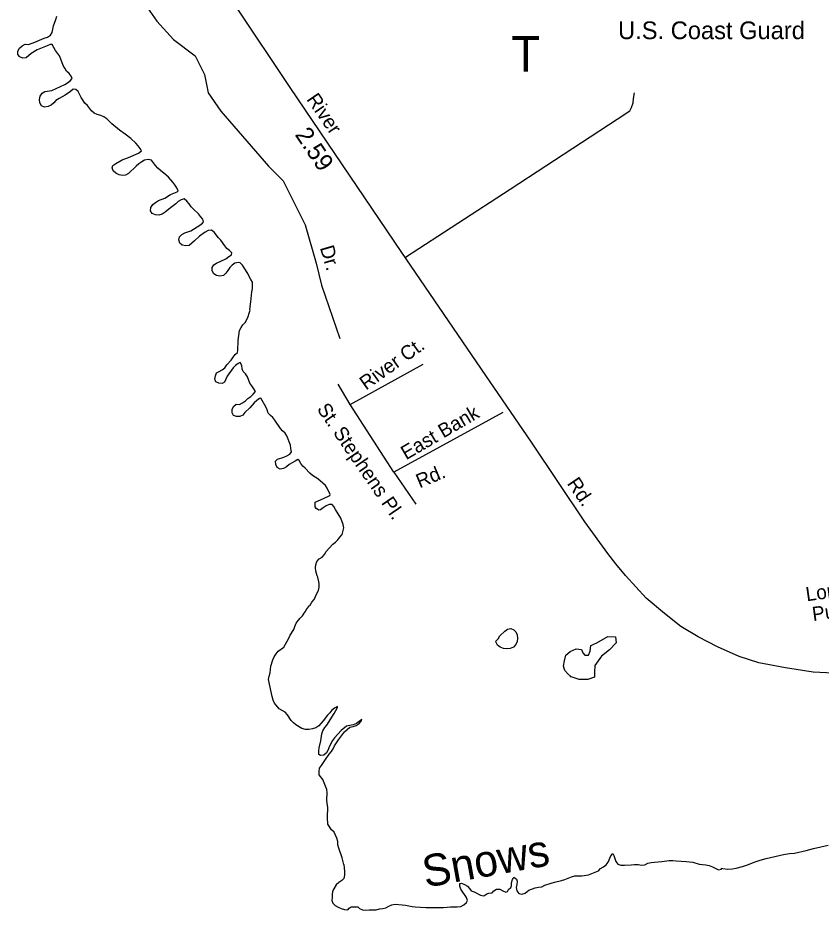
# Model space of a CAD drawing. Extents: x 1945482 to 2853149, y 66427 to 1015778.
# Drawn here: x 2326206 to 2329928, y 111801 to 115936 of the extents above; entities that cross this region are included whole.
import ezdxf

# ---------------------------------------------------------------- set-up
doc = ezdxf.new("R2010")
doc.units = 0
for name, color, linetype in [('Old_Level_10', 7, 'Continuous'), ('Old_Level_11', 7, 'Continuous'), ('Old_Level_17', 7, 'Continuous'), ('Old_Level_21', 7, 'Continuous'), ('Old_Level_22', 7, 'Continuous'), ('Old_Level_32', 7, 'Continuous'), ('Old_Level_35', 7, 'Continuous'), ('Old_Level_60', 7, 'Continuous')]:
    doc.layers.add(name, color=color, linetype=linetype)

msp = doc.modelspace()

# ---------------------------------------------------------------- linework, layer by layer
at = {"layer": 'Old_Level_32'}
msp.add_lwpolyline([(2330014.6, 112897.7), (2329890.7, 112904.7), (2329763.4, 112923.9), (2329639.5, 112946.6), (2329548.8, 112976.3), (2329447.6, 113021.7), (2329358.6, 113067), (2329278.4, 113115.9), (2329201.6, 113175.3), (2329117.9, 113246.8), (2329021.9, 113351.5), (2328976.6, 113405.6), (2328939.1, 113453.3), (2328833.2, 113600.1), (2328585.6, 113969.8), (2328374.1, 114279.4), (2327985.6, 114848.6), (2327467.5, 115613), (2327216.3, 115990)], dxfattribs=at)
at = {"layer": 'Old_Level_35'}
for points in [[(2326630.1, 116800.2), (2326714.9, 116413.1), (2326748.8, 116260.3), (2326774.3, 116031.2), (2326850.6, 115920.8), (2326927, 115835.9), (2327028.7, 115759.6), (2327071.2, 115673), (2327088.1, 115588.1), (2327147.5, 115503.2), (2327368, 115248.6), (2327435.9, 115180.7), (2327537.7, 114977), (2327588.6, 114798.7), (2327614, 114696.8), (2327698.8, 114450.7)], [(2328002.3, 114827.7), (2328487.1, 115142.8), (2328983.7, 115466), (2329041.6, 115504.7), (2329049.2, 115520.8), (2329056.8, 115542.8), (2329058.7, 115562.9), (2329062.6, 115588.9)], [(2327745.5, 114145.1), (2328084.8, 114331.9)], [(2327949, 113831.1), (2327745.5, 114145.1), (2327690.3, 114238.5)], [(2328453.7, 114106.9), (2327949, 113831.1), (2328050.8, 113682.5)]]:
    msp.add_lwpolyline(points, dxfattribs=at)
at = {"layer": 'Old_Level_60'}
for points in [[(2326296, 115787.2), (2326268.2, 115770.4), (2326245.5, 115750.3), (2326230.2, 115749), (2326216, 115755.5), (2326206.7, 115766.2), (2326206.5, 115782.3), (2326214.7, 115795.9), (2326226.5, 115806.7), (2326239.7, 115814.2), (2326255.5, 115812.7), (2326285, 115823.7), (2326328.5, 115842.7), (2326344.2, 115847.3), (2326357.2, 115856.4), (2326366, 115868.7), (2326368.2, 115883.6), (2326372.2, 115898.9), (2326383, 115929), (2326386.5, 115943.6)], [(2327009, 115060.8), (2326999.5, 115074.2), (2326989.7, 115086.2), (2326977.5, 115096.9), (2326963.2, 115093.2), (2326949.7, 115084.5), (2326938.2, 115074.6), (2326913, 115056.1), (2326888.5, 115035.1), (2326874.7, 115026.9), (2326860, 115022.2), (2326844, 115023), (2326829, 115028.8), (2326821.5, 115042.1), (2326822.2, 115057.2), (2326831.5, 115070.7), (2326843.5, 115080.8), (2326857.5, 115089.1), (2326887.7, 115100.9), (2326913.2, 115117.1), (2326944, 115130.1), (2326948.5, 115134.5), (2326942.5, 115148.4), (2326934.5, 115162.3), (2326925.2, 115174.6), (2326904, 115197.9), (2326892, 115208.7), (2326867.2, 115228.2), (2326855.7, 115238.9), (2326844, 115251.4), (2326825, 115276.8), (2326809.5, 115280.4), (2326794, 115276.5), (2326780.5, 115269.1), (2326767.2, 115259.9), (2326754.5, 115249.4), (2326719.5, 115215.6), (2326705.7, 115207.2), (2326690.7, 115205.4), (2326675.2, 115208.7), (2326659.7, 115216.2), (2326648.5, 115226.5), (2326644, 115241.5), (2326647.2, 115252.4), (2326660.7, 115261.4), (2326689.5, 115278), (2326719.5, 115289.4), (2326765.5, 115308.6), (2326778.7, 115319.1), (2326773.2, 115331.1), (2326764, 115343.7), (2326753.5, 115355.5), (2326729.7, 115377.5), (2326704.2, 115397.3), (2326677.5, 115415), (2326642.2, 115445.7), (2326619, 115468.1), (2326604.5, 115477.3), (2326590.2, 115483.5), (2326574.5, 115487.8), (2326560.7, 115494.6), (2326548.2, 115505.3), (2326528.5, 115530.3), (2326517.5, 115541), (2326500, 115567.1), (2326486.2, 115594.1), (2326475, 115604.5), (2326463.5, 115605.2), (2326451, 115594.9), (2326425, 115578.4), (2326397.2, 115562.8), (2326383.2, 115553.7), (2326372.5, 115541.8), (2326360.7, 115531.1), (2326346.7, 115524.8), (2326330.2, 115522.7), (2326316.5, 115528.8), (2326308.5, 115542), (2326307, 115558.2), (2326310.5, 115573), (2326319, 115587), (2326332, 115594.9), (2326364.5, 115599.7), (2326423.5, 115627.6), (2326436.7, 115635.2), (2326448.5, 115644.9), (2326458, 115655.6), (2326453.5, 115665.9), (2326443.5, 115678), (2326432.5, 115689.4), (2326423.7, 115702.2), (2326415.7, 115715.4), (2326405.7, 115745.4), (2326399.7, 115759.8), (2326380.5, 115785.1), (2326366, 115812.5), (2326356.5, 115812.9), (2326342, 115806), (2326311, 115794), (2326296, 115787.2)], [(2327285.5, 114181.6), (2327297.2, 114192.6), (2327308.2, 114204.8), (2327299.2, 114216.9), (2327291.2, 114230.7), (2327281.7, 114243.7), (2327270, 114273.1), (2327261, 114286.4), (2327250.2, 114297.1), (2327245.7, 114309.8), (2327243.7, 114324.7), (2327237.2, 114338.8), (2327226.7, 114334.8), (2327214.7, 114325.4), (2327204.5, 114313.6), (2327176.2, 114275.9), (2327163.2, 114248), (2327152.7, 114241.2), (2327138, 114243.1), (2327123.7, 114250.1), (2327119, 114262.2), (2327121.7, 114277.2), (2327127.2, 114291.4), (2327139.5, 114297), (2327152.7, 114304.4), (2327165.2, 114314.2), (2327174, 114327.5), (2327195.2, 114350.5), (2327203.5, 114363.4), (2327213, 114375.7), (2327224.7, 114385.4), (2327226.2, 114395), (2327226.5, 114440.7), (2327234, 114486.9), (2327240.5, 114500.9), (2327249.5, 114513.4), (2327260, 114524.9), (2327267.2, 114539), (2327273.7, 114552.9), (2327278.7, 114567.4), (2327283, 114582.2), (2327281.5, 114584.1), (2327286, 114620.2), (2327287, 114635.5), (2327291, 114666.1), (2327294, 114681.4), (2327294, 114712), (2327285.5, 114723.8), (2327278, 114737.3), (2327271.7, 114751.1), (2327254.2, 114777.1), (2327246.7, 114790.4), (2327235.7, 114801), (2327226.7, 114803), (2327212, 114799.2), (2327199.2, 114790.1), (2327188.2, 114778.5), (2327179, 114766), (2327170.2, 114752.4), (2327158.7, 114741.8), (2327143, 114738.7), (2327126.7, 114741.5), (2327113.7, 114749.2), (2327106.5, 114763.4), (2327106.2, 114778.8), (2327114.5, 114791.8), (2327127.5, 114799.9), (2327170.2, 114819.4), (2327183.2, 114829.5), (2327196.5, 114838.1), (2327198.5, 114846.8), (2327187.5, 114857.4), (2327175.2, 114867.3), (2327165, 114879.9), (2327146.5, 114905.7), (2327136.2, 114917.3), (2327116.5, 114942.4), (2327103.7, 114951.8), (2327088, 114951.1), (2327074.2, 114942.9), (2327047.5, 114924.2), (2327025, 114902.1), (2327000, 114881.4), (2326984, 114879.8), (2326968.2, 114882.7), (2326957.2, 114891.8), (2326952, 114906.9), (2326956, 114920.6), (2326965.7, 114932.4), (2326979.5, 114940.1), (2326994.2, 114944.1), (2327008.2, 114949.4), (2327049.7, 114974.7), (2327062.2, 114984), (2327067, 114991.5), (2327064, 115003.8), (2327053, 115015.3), (2327043.2, 115027.2), (2327020.2, 115048.8), (2327009, 115060.8)], [(2327537, 113184.3), (2327545.5, 113197.5), (2327555.5, 113209.3), (2327557, 113214.2), (2327561.2, 113215.1), (2327569, 113228.9), (2327579.2, 113240.8), (2327592.2, 113269), (2327600, 113282.1), (2327601.7, 113298.5), (2327602.2, 113314.4), (2327595.7, 113344.7), (2327592.7, 113350.4), (2327586.7, 113371.6), (2327586, 113386.8), (2327587.7, 113401.9), (2327592.2, 113417.5), (2327602, 113429), (2327616, 113436.7), (2327626.5, 113448.8), (2327635, 113462.4), (2327666.5, 113496.9), (2327678.5, 113506.3), (2327689.5, 113517.5), (2327698.5, 113530.1), (2327709.5, 113542.6), (2327716.2, 113572.3), (2327713.7, 113588), (2327703.2, 113618.1), (2327678, 113657.7), (2327670.5, 113671.7), (2327662.5, 113681.2), (2327648.2, 113681.6), (2327634.5, 113674.2), (2327621.2, 113665.6), (2327609, 113655.6), (2327601, 113655), (2327595.5, 113657.4), (2327589, 113663), (2327583.2, 113670.1), (2327583.5, 113691), (2327622.5, 113708.4), (2327651.2, 113722.7), (2327652.7, 113727.9), (2327639.2, 113756), (2327631, 113769.1), (2327619.7, 113779.7), (2327596.7, 113799.3), (2327584.5, 113808.3), (2327571, 113815.9), (2327559.5, 113826.1), (2327538.2, 113849.3), (2327526.5, 113859.1), (2327517.7, 113871.3), (2327510.2, 113884.9), (2327504.2, 113889.2), (2327490.5, 113882.4), (2327463, 113866.1), (2327451.2, 113855.4), (2327437.7, 113848.2), (2327422, 113844.7), (2327408.2, 113852.2), (2327402.2, 113866.6), (2327400.5, 113882), (2327409.5, 113890.5), (2327438.5, 113900.1), (2327453, 113905.9), (2327466, 113914.1), (2327474.5, 113925.5), (2327471, 113940.7), (2327469.5, 113955.7), (2327453, 113998.7), (2327445, 114011.7), (2327433.2, 114022.3), (2327423, 114033.5), (2327397.7, 114071.5), (2327388.5, 114083.6), (2327377, 114093.8), (2327366.2, 114104.9), (2327361.2, 114119.3), (2327355, 114133.4), (2327331.5, 114174), (2327326, 114172.4), (2327313, 114163.6), (2327302, 114152.7), (2327281.5, 114129.6), (2327258.5, 114106.8), (2327248.5, 114095.3), (2327235, 114089.1), (2327219.2, 114088.8), (2327206.2, 114092.7), (2327199, 114105.9), (2327199.2, 114121.3), (2327206, 114134.7), (2327218.5, 114145.3), (2327234, 114144.5), (2327248, 114151.7), (2327261, 114161.3), (2327272.2, 114171.9), (2327285.5, 114181.6)], [(2327716, 112013.1), (2327708.7, 112044.2), (2327693, 112088.7), (2327689, 112103.8), (2327688.5, 112119.6), (2327684.5, 112134.2), (2327678.5, 112148.5), (2327671.5, 112162.5), (2327660, 112174), (2327642, 112199), (2327640.5, 112231.1), (2327642.5, 112278), (2327639.5, 112294.7), (2327638.2, 112311.8), (2327640.2, 112344.4), (2327638.2, 112360.3), (2327631.5, 112375.4), (2327619.5, 112405.9), (2327602, 112427.6), (2327602, 112443.4), (2327604.5, 112458.5), (2327614, 112471.1), (2327631, 112498.5), (2327649.2, 112523.9), (2327659.5, 112536), (2327667.5, 112549.3), (2327674, 112563.2), (2327683, 112576.4), (2327691.5, 112589.8), (2327720.5, 112627.1), (2327732.5, 112638.2), (2327744.7, 112648.8), (2327760.5, 112651.7), (2327774.5, 112657.4), (2327787.5, 112666.3), (2327798.5, 112677.7), (2327800.5, 112684.8), (2327788, 112674.8), (2327775.2, 112666.3), (2327760.2, 112660.5), (2327729.7, 112654.3), (2327704.5, 112633.9), (2327673, 112599.7), (2327664, 112586.6), (2327649.2, 112558.3), (2327643.5, 112543.8), (2327636.2, 112530.3), (2327624.7, 112519.1), (2327609.2, 112517.1), (2327601.5, 112522.6), (2327600.7, 112537.8), (2327603, 112554), (2327610.5, 112585.1), (2327615.2, 112617.9), (2327619.5, 112632.6), (2327628.7, 112646.8), (2327638.5, 112658.2), (2327672.5, 112712.5), (2327687.5, 112740.6), (2327687.5, 112744.9), (2327674.2, 112737.4), (2327661, 112727.7), (2327652, 112715.4), (2327641, 112704.4), (2327621.5, 112678.2), (2327600.5, 112654.7), (2327586.7, 112645.8), (2327571, 112641.4), (2327554.5, 112638.7), (2327538.5, 112638.5), (2327522.7, 112642.5), (2327495, 112659.4), (2327483.2, 112668.9), (2327472.5, 112680.3), (2327455, 112706.7), (2327445, 112718.6), (2327431, 112725.9), (2327417.5, 112734.6), (2327396.2, 112759.8), (2327390, 112774.3), (2327385.2, 112790.5), (2327367.7, 112870.2), (2327371, 112885.6), (2327375.5, 112900.5), (2327378.5, 112931.7), (2327388, 112961.6), (2327394.5, 112975.6), (2327403, 112989.6), (2327413, 113001.4), (2327438, 113020.3), (2327461.5, 113061.1), (2327468.2, 113074.9), (2327484.7, 113101), (2327489.2, 113116), (2327496, 113130.3), (2327504.7, 113143.6), (2327515, 113153.7), (2327524.5, 113165.1), (2327533.2, 113177.1), (2327537, 113184.3)], [(2328472.5, 113012.8), (2328456, 113013.2), (2328441.5, 113019.4), (2328429, 113028.4), (2328422.5, 113041.4), (2328420.5, 113048.1), (2328431.5, 113058.8), (2328440, 113072.3), (2328462.2, 113093.4), (2328474.7, 113103.3), (2328490, 113106), (2328505, 113100.5), (2328513.5, 113090.7), (2328520, 113077.1), (2328522, 113062), (2328519.2, 113045.8), (2328513, 113031.5), (2328502.7, 113019.7), (2328487.7, 113014.3), (2328472.5, 113012.8)], [(2328847, 112869.4), (2328807.7, 112870.1), (2328765, 112884), (2328767.7, 112883.9), (2328754.5, 112896.6), (2328741.2, 112912.2), (2328735, 112932.2), (2328739, 112956.6), (2328745.2, 112982.2), (2328764.7, 112999.8), (2328793.2, 113011.8), (2328817.2, 113009.4), (2328824.5, 112993), (2328833, 112983.3), (2328850.5, 112983.4), (2328858.5, 113001.6), (2328861.2, 113027.5), (2328888.2, 113039.3), (2328939, 113068.6), (2328975.5, 113067.7), (2328978.5, 113039.2), (2328948.2, 113007.4), (2328910, 112978.6), (2328879, 112935.5), (2328878, 112904.5), (2328878.2, 112881.2), (2328847, 112869.4)], [(2328818.7, 111960.2), (2328850.5, 111965.3), (2328896, 111983.5), (2328905.7, 111994.9), (2328919.2, 112001.6), (2328932, 112011.4), (2328941, 112023.6), (2328954.2, 112052.3), (2328963.5, 112063.3), (2328968, 112054.9), (2328976.2, 112026.1), (2328986, 112013.8), (2329000.5, 112010.3), (2329016.2, 112009.5), (2329047.7, 112011.4), (2329064, 112013.2), (2329080.2, 112013), (2329096, 112009.4), (2329111, 112011.1), (2329125, 112018.3), (2329140, 112022.7), (2329156.2, 112023.1), (2329189.7, 112026.2), (2329224.5, 112031.5), (2329240.7, 112031.7), (2329255.7, 112029.7), (2329303, 112026.3), (2329333, 112022.9), (2329362.7, 112014.8), (2329393.7, 112010.5), (2329409.2, 112007.4), (2329424.7, 112002.2), (2329452, 111988.4), (2329467, 111991.6), (2329466.7, 111995.1), (2329472.7, 111993.5), (2329495, 111990.8), (2329517, 111993), (2329533.7, 111995.9), (2329564, 112003.1), (2329591, 112012), (2329617, 112023.5), (2329645, 112033.4), (2329673.7, 112040.7), (2329754, 112059.2), (2329780.7, 112064.1), (2329804, 112065.5), (2329858.5, 112078.1), (2329892, 112086.8), (2329961, 112101.9)], [(2327716, 112013.1), (2327717.7, 111997.1), (2327719.5, 111980.4), (2327719.2, 111963.3), (2327716.2, 111948.5), (2327706.7, 111938), (2327693, 111929.1), (2327681.5, 111918.4), (2327665.7, 111892.1), (2327662.7, 111877.4), (2327662.5, 111862), (2327661, 111846), (2327666.2, 111834.2), (2327677, 111823.4), (2327689.7, 111815.3), (2327705, 111808.9), (2327719.5, 111804.1), (2327736, 111802.8), (2327742, 111810.5), (2327750.5, 111816.6), (2327781.5, 111817.2), (2327789.2, 111809), (2327803.2, 111802.7), (2327819.2, 111801.1), (2327834, 111803.2), (2327850, 111802.4), (2327866, 111802.7), (2327881.7, 111807.5), (2327896.7, 111808.5), (2327912, 111811.4), (2327924.7, 111819.4), (2327939, 111826), (2327954.7, 111828.3), (2327986.5, 111826.5), (2328002, 111824.7), (2328032.7, 111818.8), (2328047.7, 111816.9), (2328096.5, 111813.1), (2328179, 111813), (2328195.2, 111814.2), (2328211.5, 111816.8), (2328242.5, 111816.7), (2328258.7, 111818.5), (2328273, 111825.6), (2328285.7, 111836.4), (2328289.7, 111845.4), (2328285.7, 111860.1), (2328258.5, 111898), (2328254.5, 111912.9), (2328254.5, 111924.7), (2328256.7, 111925.2), (2328261.5, 111926.2), (2328276.2, 111920.4), (2328290, 111912.9), (2328299.2, 111901.5), (2328306.5, 111889.9), (2328321.2, 111886.2), (2328349.7, 111870.2), (2328365.7, 111867.2), (2328378.7, 111876.1), (2328388.2, 111879.5), (2328403.5, 111880.9), (2328412, 111890.9), (2328423.5, 111898.9), (2328439.2, 111898.7), (2328452.7, 111891.2), (2328467.5, 111884.9), (2328475.5, 111888.3), (2328479.2, 111897.5), (2328490, 111905.8), (2328493, 111913.1), (2328493.5, 111928.1), (2328498.5, 111942.4), (2328501.2, 111947.4), (2328504.5, 111953.5), (2328516, 111944), (2328519.7, 111935.7), (2328518, 111920.4), (2328515.2, 111905.4), (2328518.2, 111890.4), (2328527.7, 111878.1), (2328541.7, 111875.7), (2328557, 111879.7), (2328565.5, 111887.7), (2328574.2, 111893.1), (2328603.5, 111904.3), (2328618.7, 111907.2), (2328634.2, 111909.1), (2328647.7, 111916.6), (2328677.2, 111925.6), (2328693, 111931.2), (2328724.7, 111938.4), (2328740.2, 111943.3), (2328770.7, 111954.9), (2328787, 111959.6), (2328818.7, 111960.2)]]:
    msp.add_lwpolyline(points, dxfattribs=at)

# ---------------------------------------------------------------- texts
at = {"layer": 'Old_Level_10'}
for s, height, rotation, p in [('Dr.', 65.62, 286.4596, (2327605.3, 114871.2)), ('River Ct.', 65.62, 35.3812, (2327819.1, 114208.4)), ('St. Stephens Pl.', 65.617, 304.4514, (2327589.5, 114123.1)), ('East Bank', 65.62, 30.3012, (2328005.2, 113885.7)), ('Rd.', 65.62, 22.7398, (2328067.9, 113755.5)), ('Long', 65.62, 7.9521, (2329861.1, 113232.2)), ('Putt', 65.62, 7.9521, (2329890.9, 113140.3))]:
    msp.add_text(s, height=height, rotation=rotation, dxfattribs=at).set_placement(p)
at = {"layer": 'Old_Level_11'}
for s, rotation, p in [('River', 304.3981, (2327541.3, 115558.6)), ('Rd.', 304.2182, (2328748.4, 113778.6))]:
    msp.add_text(s, height=65.62, rotation=rotation, dxfattribs=at).set_placement(p)
at = {"layer": 'Old_Level_17'}
msp.add_text('2.59', height=82.02, rotation=303.8841, dxfattribs=at).set_placement((2327487.7, 115394.6))
at = {"layer": 'Old_Level_21'}
msp.add_text('Snows', height=147.64, rotation=10.2323, dxfattribs=at).set_placement((2328094.9, 111905.2))
at = {"layer": 'Old_Level_22'}
for s, height, p in [('U.S. Coast Guard', 82.021, (2328987.2, 115837.4)), ('T', 164, (2328492.5, 115687.5))]:
    msp.add_text(s, height=height, dxfattribs=at).set_placement(p)

doc.saveas('drawing.dxf')
